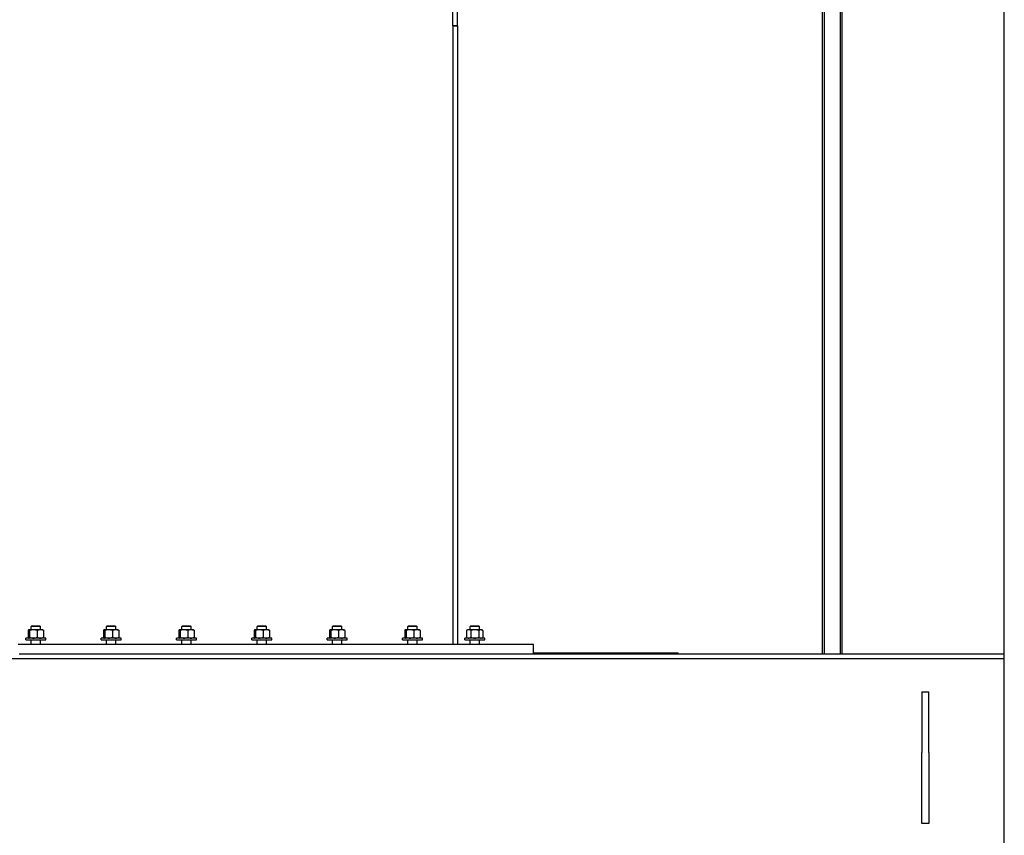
# Model space of a CAD drawing. Header units: inches. Extents: x 24 to 1128, y -69 to 748.
# Tile 275 of 656: x 416 to 469, y 241 to 284. Entities that reach past the tile are written whole.
import ezdxf

# ---------------------------------------------------------------- set-up
doc = ezdxf.new("R2010")
doc.units = ezdxf.units.IN
doc.header["$LTSCALE"] = 32
doc.header["$MEASUREMENT"] = 0
doc.layers.add('Visible (ANSI)', color=7, linetype='Continuous', lineweight=30)

msp = doc.modelspace()

# ---------------------------------------------------------------- linework, layer by layer
at = {"layer": 'Visible (ANSI)'}
for p, q in [((468.78063, 169.86817), (468.78063, 339.73367)), ((459.11042, 287.70867), (459.11042, 250.54617)), ((459.21542, 288.12617), (459.21542, 250.54617)), ((460.05542, 287.26243), (460.05542, 250.54617)), ((460.16042, 287.16528), (460.16042, 250.54617)), ((439.49154, 283.89305), (439.74154, 283.89305)), ((439.74154, 283.89305), (439.49154, 283.89305)), ((439.49154, 283.89305), (439.49154, 251.04617)), ((439.74154, 283.89305), (439.74154, 251.04617)), ((416.93582, 251.79768), (416.93582, 251.42666)), ((416.96813, 251.83117), (416.96216, 251.82772)), ((416.97401, 251.83117), (416.96813, 251.83117)), ((417.21586, 251.83117), (416.97401, 251.83117)), ((417.01221, 251.79768), (417.01221, 251.42666)), ((417.14032, 252.04617), (417.09313, 252.0004)), ((417.59313, 252.0004), (417.09313, 252.0004)), ((417.09313, 251.83117), (417.09313, 252.0004)), ((417.14032, 252.04617), (417.54594, 252.04617)), ((417.58498, 251.83117), (417.21586, 251.83117)), ((417.41952, 251.79768), (417.41952, 251.42666)), ((417.54594, 252.04617), (417.59313, 252.0004)), ((417.71813, 251.83117), (417.58498, 251.83117)), ((417.59313, 251.83117), (417.59313, 252.0004)), ((417.71813, 251.83117), (417.72411, 251.82772)), ((417.75045, 251.79768), (417.75045, 251.42666)), ((420.93582, 251.79768), (420.93582, 251.42666)), ((420.96813, 251.83117), (420.96216, 251.82772)), ((420.97401, 251.83117), (420.96813, 251.83117)), ((421.21586, 251.83117), (420.97401, 251.83117)), ((421.01221, 251.79768), (421.01221, 251.42666)), ((421.14032, 252.04617), (421.09313, 252.0004)), ((421.59313, 252.0004), (421.09313, 252.0004)), ((421.09313, 251.83117), (421.09313, 252.0004)), ((421.14032, 252.04617), (421.54594, 252.04617)), ((421.58498, 251.83117), (421.21586, 251.83117)), ((421.41952, 251.79768), (421.41952, 251.42666)), ((421.54594, 252.04617), (421.59313, 252.0004)), ((421.71813, 251.83117), (421.58498, 251.83117)), ((421.59313, 251.83117), (421.59313, 252.0004)), ((421.71813, 251.83117), (421.72411, 251.82772)), ((421.75045, 251.79768), (421.75045, 251.42666)), ((424.93582, 251.79768), (424.93582, 251.42666)), ((424.96813, 251.83117), (424.96216, 251.82772)), ((424.97401, 251.83117), (424.96813, 251.83117)), ((425.21586, 251.83117), (424.97401, 251.83117)), ((425.01221, 251.79768), (425.01221, 251.42666)), ((425.14032, 252.04617), (425.09313, 252.0004)), ((425.59313, 252.0004), (425.09313, 252.0004)), ((425.09313, 251.83117), (425.09313, 252.0004)), ((425.14032, 252.04617), (425.54594, 252.04617)), ((425.58498, 251.83117), (425.21586, 251.83117)), ((425.41952, 251.79768), (425.41952, 251.42666)), ((425.54594, 252.04617), (425.59313, 252.0004)), ((425.71813, 251.83117), (425.58498, 251.83117)), ((425.59313, 251.83117), (425.59313, 252.0004)), ((425.71813, 251.83117), (425.72411, 251.82772)), ((425.75045, 251.79768), (425.75045, 251.42666)), ((428.93582, 251.79768), (428.93582, 251.42666)), ((428.96813, 251.83117), (428.96216, 251.82772)), ((428.97401, 251.83117), (428.96813, 251.83117)), ((429.21586, 251.83117), (428.97401, 251.83117)), ((429.01221, 251.79768), (429.01221, 251.42666)), ((429.14032, 252.04617), (429.09313, 252.0004)), ((429.59313, 252.0004), (429.09313, 252.0004)), ((429.09313, 251.83117), (429.09313, 252.0004)), ((429.14032, 252.04617), (429.54594, 252.04617)), ((429.58498, 251.83117), (429.21586, 251.83117)), ((429.41952, 251.79768), (429.41952, 251.42666)), ((429.54594, 252.04617), (429.59313, 252.0004)), ((429.71813, 251.83117), (429.58498, 251.83117)), ((429.59313, 251.83117), (429.59313, 252.0004)), ((429.71813, 251.83117), (429.72411, 251.82772)), ((429.75045, 251.79768), (429.75045, 251.42666)), ((432.93582, 251.79768), (432.93582, 251.42666)), ((432.96813, 251.83117), (432.96216, 251.82772)), ((432.97401, 251.83117), (432.96813, 251.83117)), ((433.21586, 251.83117), (432.97401, 251.83117)), ((433.01221, 251.79768), (433.01221, 251.42666)), ((433.14032, 252.04617), (433.09313, 252.0004)), ((433.59313, 252.0004), (433.09313, 252.0004)), ((433.09313, 251.83117), (433.09313, 252.0004)), ((433.14032, 252.04617), (433.54594, 252.04617)), ((433.58498, 251.83117), (433.21586, 251.83117)), ((433.41952, 251.79768), (433.41952, 251.42666)), ((433.54594, 252.04617), (433.59313, 252.0004)), ((433.71813, 251.83117), (433.58498, 251.83117)), ((433.59313, 251.83117), (433.59313, 252.0004)), ((433.71813, 251.83117), (433.72411, 251.82772)), ((433.75045, 251.79768), (433.75045, 251.42666)), ((436.93582, 251.79768), (436.93582, 251.42666)), ((436.96813, 251.83117), (436.96216, 251.82772)), ((436.97401, 251.83117), (436.96813, 251.83117)), ((437.21586, 251.83117), (436.97401, 251.83117)), ((437.01221, 251.79768), (437.01221, 251.42666)), ((437.14032, 252.04617), (437.09313, 252.0004)), ((437.59313, 252.0004), (437.09313, 252.0004)), ((437.09313, 251.83117), (437.09313, 252.0004)), ((437.14032, 252.04617), (437.54594, 252.04617)), ((437.58498, 251.83117), (437.21586, 251.83117)), ((437.41952, 251.79768), (437.41952, 251.42666)), ((437.54594, 252.04617), (437.59313, 252.0004)), ((437.71813, 251.83117), (437.58498, 251.83117)), ((437.59313, 251.83117), (437.59313, 252.0004)), ((437.71813, 251.83117), (437.72411, 251.82772)), ((437.75045, 251.79768), (437.75045, 251.42666)), ((440.28063, 251.83117), (440.22262, 251.79768)), ((440.22262, 251.79768), (440.22262, 251.42666)), ((440.33087, 251.83117), (440.28063, 251.83117)), ((440.65563, 251.83117), (440.33087, 251.83117)), ((440.45282, 252.04617), (440.40563, 252.0004)), ((440.90563, 252.0004), (440.40563, 252.0004)), ((440.40563, 251.83117), (440.40563, 252.0004)), ((440.43913, 251.79768), (440.43913, 251.42666)), ((440.45282, 252.04617), (440.85844, 252.04617)), ((440.98039, 251.83117), (440.65563, 251.83117)), ((440.85844, 252.04617), (440.90563, 252.0004)), ((440.87214, 251.79768), (440.87214, 251.42666)), ((440.90563, 251.83117), (440.90563, 252.0004)), ((441.03063, 251.83117), (440.98039, 251.83117)), ((441.03063, 251.83117), (441.08865, 251.79768)), ((441.08865, 251.79768), (441.08865, 251.42666)), ((443.78063, 251.04617), (416.4026, 251.04617)), ((417.87438, 251.39317), (416.81188, 251.39317)), ((416.81188, 251.29617), (416.81188, 251.39317)), ((416.81188, 251.29617), (417.87438, 251.29617)), ((416.96813, 251.39317), (416.96216, 251.39662)), ((417.09313, 251.04617), (417.09313, 251.29617)), ((417.59313, 251.04617), (417.59313, 251.29617)), ((417.71813, 251.39317), (417.72411, 251.39662)), ((417.87438, 251.29617), (417.87438, 251.39317)), ((421.87438, 251.39317), (420.81188, 251.39317)), ((420.81188, 251.29617), (420.81188, 251.39317)), ((420.81188, 251.29617), (421.87438, 251.29617)), ((420.96813, 251.39317), (420.96216, 251.39662)), ((421.09313, 251.04617), (421.09313, 251.29617)), ((421.59313, 251.04617), (421.59313, 251.29617)), ((421.71813, 251.39317), (421.72411, 251.39662)), ((421.87438, 251.29617), (421.87438, 251.39317)), ((425.87438, 251.39317), (424.81188, 251.39317)), ((424.81188, 251.29617), (424.81188, 251.39317)), ((424.81188, 251.29617), (425.87438, 251.29617)), ((424.96813, 251.39317), (424.96216, 251.39662)), ((425.09313, 251.04617), (425.09313, 251.29617)), ((425.59313, 251.04617), (425.59313, 251.29617)), ((425.71813, 251.39317), (425.72411, 251.39662)), ((425.87438, 251.29617), (425.87438, 251.39317)), ((429.87438, 251.39317), (428.81188, 251.39317)), ((428.81188, 251.29617), (428.81188, 251.39317)), ((428.81188, 251.29617), (429.87438, 251.29617)), ((428.96813, 251.39317), (428.96216, 251.39662)), ((429.09313, 251.04617), (429.09313, 251.29617)), ((429.59313, 251.04617), (429.59313, 251.29617)), ((429.71813, 251.39317), (429.72411, 251.39662)), ((429.87438, 251.29617), (429.87438, 251.39317)), ((433.87438, 251.39317), (432.81188, 251.39317)), ((432.81188, 251.29617), (432.81188, 251.39317)), ((432.81188, 251.29617), (433.87438, 251.29617)), ((432.96813, 251.39317), (432.96216, 251.39662)), ((433.09313, 251.04617), (433.09313, 251.29617)), ((433.59313, 251.04617), (433.59313, 251.29617)), ((433.71813, 251.39317), (433.72411, 251.39662)), ((433.87438, 251.29617), (433.87438, 251.39317)), ((437.87438, 251.39317), (436.81188, 251.39317)), ((436.81188, 251.29617), (436.81188, 251.39317)), ((436.81188, 251.29617), (437.87438, 251.29617)), ((436.96813, 251.39317), (436.96216, 251.39662)), ((437.09313, 251.04617), (437.09313, 251.29617)), ((437.59313, 251.04617), (437.59313, 251.29617)), ((437.71813, 251.39317), (437.72411, 251.39662)), ((437.87438, 251.29617), (437.87438, 251.39317)), ((441.18688, 251.39317), (440.12438, 251.39317)), ((440.12438, 251.29617), (440.12438, 251.39317)), ((440.12438, 251.29617), (441.18688, 251.29617)), ((440.28063, 251.39317), (440.22262, 251.42666)), ((440.40563, 251.04617), (440.40563, 251.29617)), ((440.90563, 251.04617), (440.90563, 251.29617)), ((441.03063, 251.39317), (441.08865, 251.42666)), ((441.18688, 251.29617), (441.18688, 251.39317)), ((443.78063, 250.54617), (443.78063, 251.04617)), ((416.46813, 250.54617), (468.78063, 250.54617)), ((443.78063, 250.60867), (451.46813, 250.60867)), ((451.46813, 250.54617), (451.46813, 250.60867)), ((468.78063, 250.29617), (392.03063, 250.29617)), ((464.40563, 248.54617), (464.40563, 245.31313)), ((464.40563, 248.54617), (464.78063, 248.54617)), ((464.78063, 245.31313), (464.78063, 248.54617)), ((464.40563, 241.54617), (464.40563, 245.31313)), ((464.78063, 245.31313), (464.78063, 241.54617)), ((464.78063, 241.54617), (464.40563, 241.54617))]:
    msp.add_line(p, q, dxfattribs=at)
for radius, end in [(44.37029, 1.935999), (44.62029, 1.925148)]:
    msp.add_arc((395.12125, 283.89305), radius, 0, end, dxfattribs=at)
for points, weights in [([(416.97401, 251.83117), (416.95629, 251.83117), (416.93582, 251.79768)], [1, 1.0379548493, 1]), ([(417.01221, 251.79768), (416.99174, 251.83117), (416.97401, 251.83117)], [1, 1.0379548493, 1]), ([(417.21586, 251.83117), (417.12135, 251.83117), (417.01221, 251.79768)], [1, 1.0379548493, 1]), ([(417.41952, 251.79768), (417.31038, 251.83117), (417.21586, 251.83117)], [1, 1.0379548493, 1]), ([(417.58498, 251.83117), (417.50819, 251.83117), (417.41952, 251.79768)], [1, 1.0379548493, 1]), ([(417.75045, 251.79768), (417.66177, 251.83117), (417.58498, 251.83117)], [1, 1.0379548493, 1]), ([(417.72411, 251.82772), (417.73643, 251.8206), (417.75045, 251.79768)], [1.0166147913, 1.02567344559, 1]), ([(420.97401, 251.83117), (420.95629, 251.83117), (420.93582, 251.79768)], [1, 1.0379548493, 1]), ([(421.01221, 251.79768), (420.99174, 251.83117), (420.97401, 251.83117)], [1, 1.0379548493, 1]), ([(421.21586, 251.83117), (421.12135, 251.83117), (421.01221, 251.79768)], [1, 1.0379548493, 1]), ([(421.41952, 251.79768), (421.31038, 251.83117), (421.21586, 251.83117)], [1, 1.0379548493, 1]), ([(421.58498, 251.83117), (421.50819, 251.83117), (421.41952, 251.79768)], [1, 1.0379548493, 1]), ([(421.75045, 251.79768), (421.66177, 251.83117), (421.58498, 251.83117)], [1, 1.0379548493, 1]), ([(421.72411, 251.82772), (421.73643, 251.8206), (421.75045, 251.79768)], [1.0166147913, 1.02567344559, 1]), ([(424.97401, 251.83117), (424.95629, 251.83117), (424.93582, 251.79768)], [1, 1.0379548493, 1]), ([(425.01221, 251.79768), (424.99174, 251.83117), (424.97401, 251.83117)], [1, 1.0379548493, 1]), ([(425.21586, 251.83117), (425.12135, 251.83117), (425.01221, 251.79768)], [1, 1.0379548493, 1]), ([(425.41952, 251.79768), (425.31038, 251.83117), (425.21586, 251.83117)], [1, 1.0379548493, 1]), ([(425.58498, 251.83117), (425.50819, 251.83117), (425.41952, 251.79768)], [1, 1.0379548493, 1]), ([(425.75045, 251.79768), (425.66177, 251.83117), (425.58498, 251.83117)], [1, 1.0379548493, 1]), ([(425.72411, 251.82772), (425.73643, 251.8206), (425.75045, 251.79768)], [1.0166147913, 1.02567344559, 1]), ([(428.97401, 251.83117), (428.95629, 251.83117), (428.93582, 251.79768)], [1, 1.0379548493, 1]), ([(429.01221, 251.79768), (428.99174, 251.83117), (428.97401, 251.83117)], [1, 1.0379548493, 1]), ([(429.21586, 251.83117), (429.12135, 251.83117), (429.01221, 251.79768)], [1, 1.0379548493, 1]), ([(429.41952, 251.79768), (429.31038, 251.83117), (429.21586, 251.83117)], [1, 1.0379548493, 1]), ([(429.58498, 251.83117), (429.50819, 251.83117), (429.41952, 251.79768)], [1, 1.0379548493, 1]), ([(429.75045, 251.79768), (429.66177, 251.83117), (429.58498, 251.83117)], [1, 1.0379548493, 1]), ([(429.72411, 251.82772), (429.73643, 251.8206), (429.75045, 251.79768)], [1.0166147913, 1.02567344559, 1]), ([(432.97401, 251.83117), (432.95629, 251.83117), (432.93582, 251.79768)], [1, 1.0379548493, 1]), ([(433.01221, 251.79768), (432.99174, 251.83117), (432.97401, 251.83117)], [1, 1.0379548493, 1]), ([(433.21586, 251.83117), (433.12135, 251.83117), (433.01221, 251.79768)], [1, 1.0379548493, 1]), ([(433.41952, 251.79768), (433.31038, 251.83117), (433.21586, 251.83117)], [1, 1.0379548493, 1]), ([(433.58498, 251.83117), (433.50819, 251.83117), (433.41952, 251.79768)], [1, 1.0379548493, 1]), ([(433.75045, 251.79768), (433.66177, 251.83117), (433.58498, 251.83117)], [1, 1.0379548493, 1]), ([(433.72411, 251.82772), (433.73643, 251.8206), (433.75045, 251.79768)], [1.0166147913, 1.02567344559, 1]), ([(436.97401, 251.83117), (436.95629, 251.83117), (436.93582, 251.79768)], [1, 1.0379548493, 1]), ([(437.01221, 251.79768), (436.99174, 251.83117), (436.97401, 251.83117)], [1, 1.0379548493, 1]), ([(437.21586, 251.83117), (437.12135, 251.83117), (437.01221, 251.79768)], [1, 1.0379548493, 1]), ([(437.41952, 251.79768), (437.31038, 251.83117), (437.21586, 251.83117)], [1, 1.0379548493, 1]), ([(437.58498, 251.83117), (437.50819, 251.83117), (437.41952, 251.79768)], [1, 1.0379548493, 1]), ([(437.75045, 251.79768), (437.66177, 251.83117), (437.58498, 251.83117)], [1, 1.0379548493, 1]), ([(437.72411, 251.82772), (437.73643, 251.8206), (437.75045, 251.79768)], [1.0166147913, 1.02567344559, 1]), ([(440.33087, 251.83117), (440.28063, 251.83117), (440.22262, 251.79768)], [1, 1.0379548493, 1]), ([(440.43913, 251.79768), (440.38111, 251.83117), (440.33087, 251.83117)], [1, 1.0379548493, 1]), ([(440.65563, 251.83117), (440.55515, 251.83117), (440.43913, 251.79768)], [1, 1.0379548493, 1]), ([(440.87214, 251.79768), (440.75611, 251.83117), (440.65563, 251.83117)], [1, 1.0379548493, 1]), ([(440.98039, 251.83117), (440.93015, 251.83117), (440.87214, 251.79768)], [1, 1.0379548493, 1]), ([(441.08865, 251.79768), (441.03063, 251.83117), (440.98039, 251.83117)], [1, 1.0379548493, 1]), ([(416.93582, 251.42666), (416.95629, 251.39317), (416.97401, 251.39317)], [1, 1.0379548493, 1]), ([(416.97401, 251.39317), (416.99174, 251.39317), (417.01221, 251.42666)], [1, 1.0379548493, 1]), ([(417.01221, 251.42666), (417.12135, 251.39317), (417.21586, 251.39317)], [1, 1.0379548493, 1]), ([(417.21586, 251.39317), (417.31038, 251.39317), (417.41952, 251.42666)], [1, 1.0379548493, 1]), ([(417.41952, 251.42666), (417.50819, 251.39317), (417.58498, 251.39317)], [1, 1.0379548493, 1]), ([(417.58498, 251.39317), (417.66177, 251.39317), (417.75045, 251.42666)], [1, 1.0379548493, 1]), ([(417.75045, 251.42666), (417.73643, 251.40374), (417.72411, 251.39662)], [1, 1.02567344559, 1.0166147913]), ([(420.93582, 251.42666), (420.95629, 251.39317), (420.97401, 251.39317)], [1, 1.0379548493, 1]), ([(420.97401, 251.39317), (420.99174, 251.39317), (421.01221, 251.42666)], [1, 1.0379548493, 1]), ([(421.01221, 251.42666), (421.12135, 251.39317), (421.21586, 251.39317)], [1, 1.0379548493, 1]), ([(421.21586, 251.39317), (421.31038, 251.39317), (421.41952, 251.42666)], [1, 1.0379548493, 1]), ([(421.41952, 251.42666), (421.50819, 251.39317), (421.58498, 251.39317)], [1, 1.0379548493, 1]), ([(421.58498, 251.39317), (421.66177, 251.39317), (421.75045, 251.42666)], [1, 1.0379548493, 1]), ([(421.75045, 251.42666), (421.73643, 251.40374), (421.72411, 251.39662)], [1, 1.02567344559, 1.0166147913]), ([(424.93582, 251.42666), (424.95629, 251.39317), (424.97401, 251.39317)], [1, 1.0379548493, 1]), ([(424.97401, 251.39317), (424.99174, 251.39317), (425.01221, 251.42666)], [1, 1.0379548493, 1]), ([(425.01221, 251.42666), (425.12135, 251.39317), (425.21586, 251.39317)], [1, 1.0379548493, 1]), ([(425.21586, 251.39317), (425.31038, 251.39317), (425.41952, 251.42666)], [1, 1.0379548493, 1]), ([(425.41952, 251.42666), (425.50819, 251.39317), (425.58498, 251.39317)], [1, 1.0379548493, 1]), ([(425.58498, 251.39317), (425.66177, 251.39317), (425.75045, 251.42666)], [1, 1.0379548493, 1]), ([(425.75045, 251.42666), (425.73643, 251.40374), (425.72411, 251.39662)], [1, 1.02567344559, 1.0166147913]), ([(428.93582, 251.42666), (428.95629, 251.39317), (428.97401, 251.39317)], [1, 1.0379548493, 1]), ([(428.97401, 251.39317), (428.99174, 251.39317), (429.01221, 251.42666)], [1, 1.0379548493, 1]), ([(429.01221, 251.42666), (429.12135, 251.39317), (429.21586, 251.39317)], [1, 1.0379548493, 1]), ([(429.21586, 251.39317), (429.31038, 251.39317), (429.41952, 251.42666)], [1, 1.0379548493, 1]), ([(429.41952, 251.42666), (429.50819, 251.39317), (429.58498, 251.39317)], [1, 1.0379548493, 1]), ([(429.58498, 251.39317), (429.66177, 251.39317), (429.75045, 251.42666)], [1, 1.0379548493, 1]), ([(429.75045, 251.42666), (429.73643, 251.40374), (429.72411, 251.39662)], [1, 1.02567344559, 1.0166147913]), ([(432.93582, 251.42666), (432.95629, 251.39317), (432.97401, 251.39317)], [1, 1.0379548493, 1]), ([(432.97401, 251.39317), (432.99174, 251.39317), (433.01221, 251.42666)], [1, 1.0379548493, 1]), ([(433.01221, 251.42666), (433.12135, 251.39317), (433.21586, 251.39317)], [1, 1.0379548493, 1]), ([(433.21586, 251.39317), (433.31038, 251.39317), (433.41952, 251.42666)], [1, 1.0379548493, 1]), ([(433.41952, 251.42666), (433.50819, 251.39317), (433.58498, 251.39317)], [1, 1.0379548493, 1]), ([(433.58498, 251.39317), (433.66177, 251.39317), (433.75045, 251.42666)], [1, 1.0379548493, 1]), ([(433.75045, 251.42666), (433.73643, 251.40374), (433.72411, 251.39662)], [1, 1.02567344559, 1.0166147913]), ([(436.93582, 251.42666), (436.95629, 251.39317), (436.97401, 251.39317)], [1, 1.0379548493, 1]), ([(436.97401, 251.39317), (436.99174, 251.39317), (437.01221, 251.42666)], [1, 1.0379548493, 1]), ([(437.01221, 251.42666), (437.12135, 251.39317), (437.21586, 251.39317)], [1, 1.0379548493, 1]), ([(437.21586, 251.39317), (437.31038, 251.39317), (437.41952, 251.42666)], [1, 1.0379548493, 1]), ([(437.41952, 251.42666), (437.50819, 251.39317), (437.58498, 251.39317)], [1, 1.0379548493, 1]), ([(437.58498, 251.39317), (437.66177, 251.39317), (437.75045, 251.42666)], [1, 1.0379548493, 1]), ([(437.75045, 251.42666), (437.73643, 251.40374), (437.72411, 251.39662)], [1, 1.02567344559, 1.0166147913]), ([(440.22262, 251.42666), (440.28063, 251.39317), (440.33087, 251.39317)], [1, 1.0379548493, 1]), ([(440.33087, 251.39317), (440.38111, 251.39317), (440.43913, 251.42666)], [1, 1.0379548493, 1]), ([(440.43913, 251.42666), (440.55515, 251.39317), (440.65563, 251.39317)], [1, 1.0379548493, 1]), ([(440.65563, 251.39317), (440.75611, 251.39317), (440.87214, 251.42666)], [1, 1.0379548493, 1]), ([(440.87214, 251.42666), (440.93015, 251.39317), (440.98039, 251.39317)], [1, 1.0379548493, 1]), ([(440.98039, 251.39317), (441.03063, 251.39317), (441.08865, 251.42666)], [1, 1.0379548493, 1])]:
    msp.add_rational_spline(points, weights, degree=2, dxfattribs=at)

doc.saveas('drawing.dxf')
